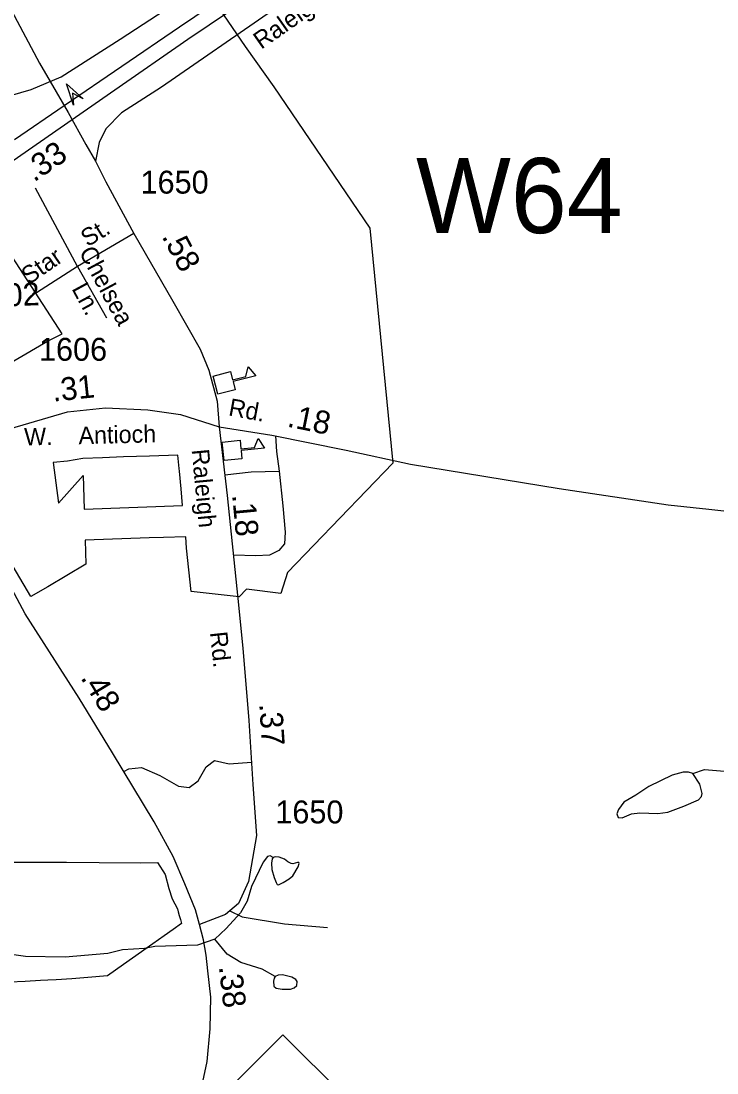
# Model space of a CAD drawing. Extents: x 2056842 to 2160602, y 826753 to 1016856.
# Drawn here: x 2124853 to 2128651, y 922545 to 928285 of the extents above; entities that cross this region are included whole.
import ezdxf

# ---------------------------------------------------------------- set-up
doc = ezdxf.new("R2010")
doc.units = 0
for name, color, linetype in [('Exist Boundary Political City Limit New', 7, 'Continuous'), ('Exist Cultural Educational Facility High CELL', 7, 'Continuous'), ('Exist Hydrographic Misc Water Feature', 7, 'Continuous'), ('Exist Road Non-System Type 51', 7, 'Continuous'), ('Exist Road Non-System Type 51 Label', 7, 'Continuous'), ('Exist Road Primary Interstate Divided Center Attributed', 7, 'Continuous'), ('Exist Road Primary Interstate Mileage Hundredths English Label', 7, 'Continuous'), ('Exist Road Primary NC Attributed', 7, 'Continuous'), ('Exist Road Primary NC Service Mileage Hundredths English Label', 7, 'Continuous'), ('Exist Road Primary NC Shield CELL', 7, 'Continuous'), ('Exist Road Primary US Service Attributed', 7, 'Continuous'), ('Exist Road Primary US Structure NCDOT Private Pedestrian Attributed CELL', 7, 'Continuous'), ('Exist Road Primary US Structure NCDOT Private Pedestrian Number Label', 7, 'Continuous'), ('Exist Road Secondary Mileage Hundredths English Label', 7, 'Continuous'), ('Exist Road Secondary Type 51 Attributed', 7, 'Continuous'), ('Exist Road Secondary Type 51 Label', 7, 'Continuous'), ('Exist Road Secondary Type 51 Number Label', 7, 'Continuous'), ('Map Preparation Boundary City Limit Buffer Line', 7, 'Continuous')]:
    doc.layers.add(name, color=color, linetype=linetype)

msp = doc.modelspace()

# ---------------------------------------------------------------- linework, layer by layer
at = {"layer": 'Exist Boundary Political City Limit New'}
for points in [[(2125792.2, 928563.6), (2126076.5, 928147.2), (2126232.2, 927927.1), (2126756.8, 927155.1), (2126881.2, 925872.1), (2126306.5, 925275.4), (2126270.5, 925161.9), (2126083.2, 925186.1), (2126042.8, 925143.9), (2125781.8, 925172.1), (2125756, 925408.6), (2125753.2, 925471.6), (2125631.5, 925467.4), (2125552.2, 925464.7), (2125203.2, 925452.8), (2125207.5, 925321.9), (2125000, 925197.4), (2124907.5, 925145.3), (2124647.5, 925583.7), (2124484, 925577.7), (2124420.2, 925565.4)], [(2124120.2, 926469.4), (2124364.5, 926827.5), (2124650.2, 926336.9), (2124998.2, 926537.6), (2125078.5, 926577.8), (2124654.5, 927228.9), (2124190.5, 927487.6), (2123597.2, 927329.4), (2123431.5, 927580), (2122710.8, 927365.2), (2120706, 927927.8), (2120737.2, 927816), (2120965.2, 927337), (2120750.8, 927278.8), (2120793.2, 927110.7), (2120338.8, 926993.2), (2120149, 927912.1), (2119835, 927953.7), (2119526.2, 927983.9)], [(2124736.2, 923696), (2124917.8, 923695.5), (2125101.5, 923695.1), (2125279.2, 923694), (2125505, 923692.6), (2125597, 923693.1), (2125639.5, 923628.4), (2125659.5, 923551.5), (2125678.8, 923495.4), (2125706.5, 923440.1), (2125711, 923424.7), (2125716.2, 923405.4), (2125722.5, 923382.2), (2125728, 923360.4), (2125683.2, 923328.8), (2125633.5, 923293.6), (2125572.5, 923250.4), (2125461.5, 923172), (2125413.2, 923137.8), (2125324.8, 923075.3), (2125218.2, 923067.1), (2125129.8, 923058.3), (2125044.8, 923053.9), (2125000, 923051.6), (2124960, 923049.6), (2124875, 923045.1), (2124790.2, 923040.8)]]:
    msp.add_lwpolyline(points, dxfattribs=at)
msp.add_lwpolyline([(2125029, 925875.9), (2125057, 925654.8), (2125192.5, 925805.4), (2125197.8, 925621.6), (2125735.2, 925641.9), (2125726.8, 925733.4), (2125717.8, 925828.4), (2125716.5, 925843.8), (2125709.2, 925917.1), (2125554.5, 925911.2), (2125412.2, 925906.8), (2125298, 925901.6), (2125189.8, 925897.5), (2125107.2, 925883.2)], close=True, dxfattribs=at)
at = {"layer": 'Exist Cultural Educational Facility High CELL'}
for points in [[(2125901.7, 926348.1), (2125996.6, 926372.3), (2126008, 926327.7), (2126080.7, 926346.2), (2126092.6, 926397.8), (2126134.9, 926350.1), (2126010.3, 926318.4), (2126021.7, 926273.8), (2125926.8, 926249.6)], [(2125951.5, 925988.2), (2126049, 925997.4), (2126053.3, 925951.6), (2126128.1, 925958.7), (2126147.8, 926007.8), (2126182.2, 925954.1), (2126054.2, 925942), (2126058.6, 925896.2), (2125961.1, 925887)]]:
    msp.add_lwpolyline(points, close=True, dxfattribs=at)
at = {"layer": 'Exist Hydrographic Misc Water Feature'}
for points in [[(2128518.7, 924179.9), (2128582, 924201.4), (2128691, 924191.3), (2128744.2, 924172.3), (2128786.8, 924142.6)], [(2128518.7, 924179.9), (2128494.7, 924187.5), (2128466.8, 924187.5), (2128406, 924169.8), (2128278.1, 924107.7), (2128208.4, 924062), (2128142.6, 924022.8), (2128113.4, 923983.5), (2128104.6, 923959.4), (2128110.9, 923939.1), (2128133.7, 923936.6), (2128184.3, 923959.4), (2128229.9, 923964.5), (2128327.5, 923961.9), (2128381.9, 923968.3), (2128470.6, 924001.2), (2128549.1, 924035.4), (2128566.8, 924053.2), (2128570.6, 924070.9), (2128558, 924120.3), (2128518.7, 924179.9)], [(2126229.2, 923720.9), (2126212.7, 923729.7), (2126197.5, 923725.9), (2126174.7, 923695.5), (2126111.4, 923563.7), (2126087.3, 923482.6), (2126050.1, 923418.5), (2125972.6, 923334.3), (2125910.9, 923276)], [(2126229.2, 923720.9), (2126224.1, 923714.5), (2126220.3, 923690.5), (2126221.6, 923655), (2126234.3, 923611.9), (2126245.7, 923585.3), (2126250.7, 923573.9), (2126258.3, 923572.6), (2126283.7, 923585.3), (2126316.6, 923604.3), (2126336.8, 923620.8), (2126364.7, 923670.2), (2126371, 923687.9), (2126368.5, 923693), (2126362.2, 923693), (2126336.8, 923686.7), (2126326.7, 923687.9), (2126309, 923698.1), (2126291.3, 923712), (2126260.9, 923722.1), (2126240.6, 923724.7), (2126229.2, 923720.9)], [(2125910.9, 923276), (2125817, 923243.5), (2125583.2, 923234.5), (2125527.2, 923224.2), (2125407.1, 923217.7), (2125327.5, 923197.4), (2125093.4, 923176.4), (2124877.4, 923181.4), (2124801.4, 923191.1)], [(2126239.3, 923071.4), (2126169.7, 923111.2), (2126053.2, 923147.4), (2125978.4, 923193.1), (2125910.9, 923276)], [(2126239.3, 923071.4), (2126234.3, 923062.5), (2126230.5, 923046.1), (2126233, 923019.5), (2126245.7, 923008), (2126278.6, 923001.7), (2126322.9, 923003), (2126344.4, 923009.3), (2126358.4, 923022), (2126359.6, 923044.8), (2126353.3, 923056.2), (2126330.5, 923067.6), (2126279.9, 923080.3), (2126257.1, 923079), (2126239.3, 923071.4)]]:
    msp.add_lwpolyline(points, dxfattribs=at)
at = {"layer": 'Exist Road Non-System Type 51'}
for p, q in [((2125161.2, 926945.4), (2124931.3, 927373.2)), ((2125468.4, 927125.2), (2125161.2, 926945.4)), ((2125161.2, 926945.4), (2124938.5, 926801.6)), ((2125161.2, 926945.4), (2125319.3, 926665))]:
    msp.add_line(p, q, dxfattribs=at)
for points in [[(2124653.7, 928618), (2124801, 928343), (2124953.7, 928055.4), (2125011.5, 927955), (2125110.8, 927785.6), (2125207.5, 927611.8), (2125260.1, 927520.8)], [(2126241.8, 926021.1), (2126247.1, 925936.1), (2126261.5, 925830)], [(2125965.4, 925809.3), (2126108.8, 925824.6), (2126261.5, 925830)], [(2126261.5, 925830), (2126281.2, 925639.5), (2126293.8, 925495.7), (2126290.2, 925432.7), (2126259.7, 925396.8), (2126209.4, 925371.6), (2126133.9, 925368), (2126011.9, 925371.1)], [(2125413.4, 924189.7), (2125441.4, 924204.1), (2125511.5, 924211.3), (2125610.3, 924168.1), (2125712.7, 924110.6), (2125770.2, 924103.4), (2125820.5, 924139.4), (2125863.6, 924214.9), (2125908.5, 924250.8), (2125989.3, 924232.8), (2126110.9, 924240.8)], [(2125993.3, 923430.8), (2126060.6, 923396.5), (2126290.5, 923358.8), (2126525.9, 923339)]]:
    msp.add_lwpolyline(points, dxfattribs=at)
at = {"layer": 'Exist Road Primary Interstate Divided Center Attributed'}
for points in [[(2124658.7, 927420), (2125364.9, 927910.7), (2125763.4, 928186.2), (2126906.1, 928954.9), (2127318.2, 929233.9), (2127916.6, 929621), (2128634.6, 930071.1), (2129010.7, 930308.7), (2130069.2, 930982.8), (2131054.1, 931604.2), (2131623.7, 931963.4), (2132040, 932228.1), (2132905.5, 932777.6), (2133294.6, 933019.9)], [(2132912.4, 932901.8), (2132619.2, 932709.3), (2132013.7, 932321.5), (2131594.1, 932054.6), (2131014.4, 931688.7), (2129999, 931034.1), (2129023.7, 930416.4), (2128551.8, 930112.5), (2127877, 929691.2), (2127267.8, 929300.6), (2126832.4, 929005.3), (2125718.5, 928252.8), (2125089.2, 927822), (2124817.1, 927637.8)]]:
    msp.add_lwpolyline(points, dxfattribs=at)
at = {"layer": 'Exist Road Primary NC Attributed'}
for points in [[(2125826.8, 923354.7), (2125806.1, 923434.7), (2125747.7, 923577.6), (2125683, 923726.8), (2125578.9, 923915.6), (2125351.6, 924292.2), (2125170.2, 924590.6), (2124876.5, 925049.9), (2124700.4, 925375.2), (2124503.7, 925690.7), (2124396, 925863.3)], [(2125609.7, 921405.6), (2125637.1, 921528.3), (2125715.3, 921913.9), (2125779.9, 922190.7), (2125868.8, 922608.7), (2125885.9, 922785.8), (2125888.6, 922959.2), (2125872, 923102.6), (2125863.9, 923188.9), (2125849.5, 923271.6), (2125826.8, 923354.7)]]:
    msp.add_lwpolyline(points, dxfattribs=at)
at = {"layer": 'Exist Road Primary NC Shield CELL'}
msp.add_lwpolyline([(2125949.7, 922420.9), (2126282.7, 922753.9), (2126615.7, 922420.9), (2126282.7, 922087.9)], close=True, dxfattribs=at)
at = {"layer": 'Exist Road Primary US Service Attributed'}
msp.add_lwpolyline([(2127557, 929226.2), (2127322.6, 929074.3), (2126818.9, 928742.8), (2126225.4, 928342.9), (2125619.3, 927925.1), (2125402, 927784.9), (2125315.8, 927696.9), (2125279.9, 927623.2), (2125260.1, 927520.8)], dxfattribs=at)
at = {"layer": 'Exist Road Primary US Structure NCDOT Private Pedestrian Attributed CELL'}
msp.add_lwpolyline([(2125139.4, 927826.3), (2125100.9, 927941.9), (2125192.1, 927861), (2125134.5, 927891.1)], close=True, dxfattribs=at)
at = {"layer": 'Exist Road Secondary Type 51 Attributed'}
for points in [[(2123047.2, 928073), (2123140.8, 928094.5), (2123255.7, 928123.2), (2123401.2, 928126.8), (2123529.6, 928120.5), (2123658.9, 928093.6), (2123779.2, 928057.6), (2124061.1, 927953.4), (2124268.5, 927880.6), (2124527.1, 927850.1), (2124724.7, 927859), (2124908.7, 927912.1), (2125072.2, 927980.3), (2125393.6, 928187), (2126340.9, 928804.3), (2127140.9, 929331.7), (2127519.8, 929572.5), (2127655.3, 929664.7), (2127706.8, 929698.3)], [(2125260.1, 927520.8), (2125315.7, 927407.4), (2125468.4, 927125.2), (2125681.3, 926757.6), (2125830.3, 926495.1), (2125878, 926381), (2125922.9, 926210.2), (2125934.8, 926071.8)], [(2124396, 925863.3), (2124559.4, 925960.3), (2124791.2, 926061), (2125106.4, 926153.6), (2125314.8, 926175.1), (2125544.7, 926164.4), (2125722.6, 926139.2), (2125934.8, 926071.8)], [(2125934.8, 926071.8), (2125978.5, 925696.1), (2126036, 925135.2), (2126063.9, 924862.9), (2126096.2, 924469.2), (2126118.7, 924119.6), (2126138.4, 923841), (2126094.4, 923590.2), (2126040.5, 923469.8), (2125968.7, 923410.4), (2125826.8, 923354.7)], [(2125934.8, 926071.8), (2126222.1, 926025.1), (2126627, 925943.3), (2126979, 925867.9), (2127789.8, 925734), (2128385.1, 925645), (2128605.9, 925621.7), (2128914.8, 925587.5), (2129159, 925544.4), (2129249.7, 925505.8), (2129350.3, 925433.9), (2129492.7, 925269.1)]]:
    msp.add_lwpolyline(points, dxfattribs=at)
at = {"layer": 'Map Preparation Boundary City Limit Buffer Line'}
for points in [[(2125792.2, 928563.6), (2126076.5, 928147.2), (2126232.2, 927927.1), (2126756.8, 927155.1), (2126881.2, 925872.1), (2126306.5, 925275.4), (2126270.5, 925161.9), (2126083.2, 925186.1), (2126042.8, 925143.9), (2125781.8, 925172.1), (2125756, 925408.6), (2125753.2, 925471.6), (2125631.5, 925467.4), (2125552.2, 925464.7), (2125203.2, 925452.8), (2125207.5, 925321.9), (2125000, 925197.4), (2124907.5, 925145.3), (2124647.5, 925583.7), (2124484, 925577.7), (2124420.2, 925565.4)], [(2124120.2, 926469.4), (2124364.5, 926827.5), (2124650.2, 926336.9), (2124998.2, 926537.6), (2125078.5, 926577.8), (2124654.5, 927228.9), (2124190.5, 927487.6), (2123597.2, 927329.4), (2123431.5, 927580), (2122710.8, 927365.2), (2120706, 927927.8), (2120737.2, 927816), (2120965.2, 927337), (2120750.8, 927278.8), (2120793.2, 927110.7), (2120338.8, 926993.2), (2120149, 927912.1), (2119835, 927953.7), (2119526.2, 927983.9)], [(2124736.2, 923696), (2124917.8, 923695.5), (2125101.5, 923695.1), (2125279.2, 923694), (2125505, 923692.6), (2125597, 923693.1), (2125639.5, 923628.4), (2125659.5, 923551.5), (2125678.8, 923495.4), (2125706.5, 923440.1), (2125711, 923424.7), (2125716.2, 923405.4), (2125722.5, 923382.2), (2125728, 923360.4), (2125683.2, 923328.8), (2125633.5, 923293.6), (2125572.5, 923250.4), (2125461.5, 923172), (2125413.2, 923137.8), (2125324.8, 923075.3), (2125218.2, 923067.1), (2125129.8, 923058.3), (2125044.8, 923053.9), (2125000, 923051.6), (2124960, 923049.6), (2124875, 923045.1), (2124790.2, 923040.8)]]:
    msp.add_lwpolyline(points, dxfattribs=at)
msp.add_lwpolyline([(2125029, 925875.9), (2125057, 925654.8), (2125192.5, 925805.4), (2125197.8, 925621.6), (2125735.2, 925641.9), (2125726.8, 925733.4), (2125717.8, 925828.4), (2125716.5, 925843.8), (2125709.2, 925917.1), (2125554.5, 925911.2), (2125412.2, 925906.8), (2125298, 925901.6), (2125189.8, 925897.5), (2125107.2, 925883.2)], close=True, dxfattribs=at)

# ---------------------------------------------------------------- texts
at = {"layer": 'Exist Road Non-System Type 51 Label'}
for s, rotation, p in [('St.', 31.37684, (2125216.3, 927050.5)), ('Star', 34.64913, (2124896.4, 926844.4)), ('Chelsea', 298.25879, (2125167.2, 927025)), ('Ln.', 298.44166, (2125127.5, 926825.1))]:
    msp.add_text(s, height=95, rotation=rotation, dxfattribs=at).set_placement(p)
at = {"layer": 'Exist Road Primary Interstate Mileage Hundredths English Label'}
msp.add_text('.33', height=125, rotation=34.38797, dxfattribs=at).set_placement((2124924.1, 927404))
at = {"layer": 'Exist Road Primary NC Service Mileage Hundredths English Label'}
for s, rotation, p in [('.02', 2.24874, (2124724.8, 926726)), ('.48', 301.29987, (2125175.5, 924702.1)), ('.38', 276.61114, (2125932.2, 923125.8))]:
    msp.add_text(s, height=125, rotation=rotation, dxfattribs=at).set_placement(p)
at = {"layer": 'Exist Road Primary US Structure NCDOT Private Pedestrian Number Label'}
msp.add_text('W64', height=410.1, dxfattribs=at).set_placement((2127008.6, 927128.1))
at = {"layer": 'Exist Road Secondary Mileage Hundredths English Label'}
for s, rotation, p in [('.58', 298.07329, (2125619, 927109.9)), ('.31', 5.91033, (2125028.8, 926208.4)), ('.18', 348.58483, (2126300.9, 926072.9)), ('.18', 275.4057, (2126004.9, 925699.5)), ('.37', 273.6746, (2126153.1, 924558.9))]:
    msp.add_text(s, height=125, rotation=rotation, dxfattribs=at).set_placement(p)
at = {"layer": 'Exist Road Secondary Type 51 Label'}
for s, rotation, p in [('Raleigh', 35.00628, (2126163.8, 928128.1)), ('Rd.', 349.58843, (2125981.2, 926134)), ('W.    Antioch', 1.4218, (2124871.7, 925968.9)), ('Raleigh', 275.4057, (2125784, 925945.9)), ('Rd.', 276.14542, (2125883.6, 924949.4))]:
    msp.add_text(s, height=95, rotation=rotation, dxfattribs=at).set_placement(p)
at = {"layer": 'Exist Road Secondary Type 51 Number Label'}
for s, p in [('1650', (2125505.3, 927343.7)), ('1606', (2124951.1, 926431.6)), ('1650', (2126240.7, 923907.1))]:
    msp.add_text(s, height=125, dxfattribs=at).set_placement(p)

doc.saveas('drawing.dxf')
